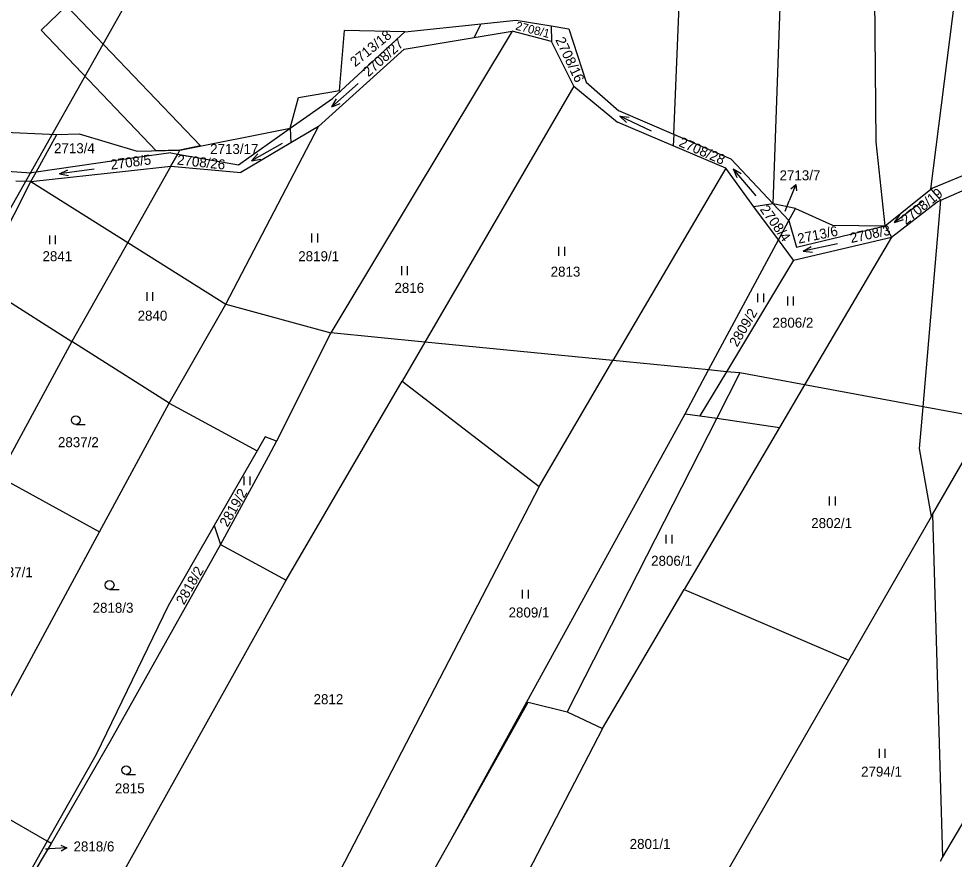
# Model space of a CAD drawing. Extents: x -755819 to -753140, y -1169796 to -1166000.
# Drawn here: x -753865.3 to -753706, y -1168896.1 to -1168753 of the extents above; entities that cross this region are included whole.
import ezdxf

# ---------------------------------------------------------------- set-up
doc = ezdxf.new("R2010")
doc.units = 0
for name, color, linetype in [('Vrstva 1', 7, 'Continuous'), ('Vrstva 12', 7, 'Continuous'), ('Vrstva 16', 7, 'Continuous'), ('Vrstva 18', 7, 'Continuous'), ('Vrstva 25', 7, 'Continuous'), ('Vrstva 27', 7, 'Continuous'), ('Vrstva 4', 7, 'Continuous'), ('Vrstva 6', 7, 'Continuous')]:
    doc.layers.add(name, color=color, linetype=linetype)

msp = doc.modelspace()

# ---------------------------------------------------------------- linework, layer by layer
at = {"layer": 'Vrstva 1'}
for p, q in [((-753710.01, -1168781.99), (-753703.91, -1168733.38)), ((-753799.56, -1168755.23), (-753786.59, -1168753.85)), ((-753786.59, -1168753.85), (-753780.6, -1168753.21)), ((-753780.6, -1168753.21), (-753774.67, -1168754.19)), ((-753774.67, -1168754.19), (-753771.66, -1168754.69)), ((-753811.86, -1168766.58), (-753799.56, -1168755.23)), ((-753781.29, -1168755.1), (-753810.46, -1168803.64)), ((-753787.78, -1168756.18), (-753781.29, -1168755.1)), ((-753774.61, -1168756.88), (-753781.29, -1168755.1)), ((-753771.66, -1168754.69), (-753768.69, -1168763.76)), ((-753799.67, -1168758.17), (-753787.78, -1168756.18)), ((-753770.81, -1168764.45), (-753774.61, -1168756.88)), ((-753814.24, -1168771.31), (-753799.67, -1168758.17)), ((-753768.69, -1168763.76), (-753763.15, -1168768.67)), ((-753770.81, -1168764.45), (-753796.13, -1168808.03)), ((-753770.81, -1168764.45), (-753763.34, -1168770.58)), ((-753819.05, -1168771.64), (-753811.86, -1168766.58)), ((-753753.78, -1168772.7), (-753763.15, -1168768.67)), ((-753830, -1168801.6), (-753814.24, -1168771.31)), ((-753827.87, -1168777.84), (-753819.05, -1168771.64)), ((-753814.24, -1168771.31), (-753818.95, -1168774.11)), ((-753753.91, -1168774.61), (-753763.34, -1168770.58)), ((-753744.04, -1168776.9), (-753753.78, -1168772.7)), ((-753818.95, -1168774.11), (-753827.46, -1168779.18)), ((-753744.94, -1168778.44), (-753753.91, -1168774.61)), ((-753709.8, -1168781.82), (-753692.68, -1168774.71)), ((-753845.1, -1168776.63), (-753862.31, -1168779.1)), ((-753839.39, -1168775.81), (-753845.1, -1168776.63)), ((-753839.39, -1168775.81), (-753838.21, -1168776.02)), ((-753838.21, -1168776.02), (-753827.87, -1168777.84)), ((-753708.35, -1168783.89), (-753690.1, -1168775.88)), ((-753839.38, -1168778.09), (-753846.72, -1168791.08)), ((-753846.59, -1168778.89), (-753839.38, -1168778.09)), ((-753839.38, -1168778.09), (-753827.46, -1168779.18)), ((-753744.04, -1168776.9), (-753736.86, -1168784.51)), ((-753874.82, -1168778.37), (-753864.81, -1168779.1)), ((-753864.81, -1168779.1), (-753863.12, -1168779.22)), ((-753863.19, -1168780.72), (-753846.59, -1168778.89)), ((-753862.31, -1168779.1), (-753863.12, -1168779.22)), ((-753744.94, -1168778.44), (-753764.15, -1168811.17)), ((-753740.13, -1168784.99), (-753744.94, -1168778.44)), ((-753871.98, -1168797.94), (-753863.19, -1168780.72)), ((-753863.19, -1168780.72), (-753865.79, -1168780.64)), ((-753717.78, -1168788.24), (-753710.01, -1168781.99)), ((-753710.01, -1168781.99), (-753709.8, -1168781.82)), ((-753708.35, -1168783.89), (-753710.01, -1168781.99)), ((-753736.86, -1168784.51), (-753734.19, -1168787.33)), ((-753716.7, -1168790.15), (-753708.97, -1168784.16)), ((-753711.36, -1168819.03), (-753708.35, -1168783.89)), ((-753708.97, -1168784.16), (-753708.35, -1168783.89)), ((-753735.97, -1168790.64), (-753740.13, -1168784.99)), ((-753734.19, -1168787.33), (-753732.88, -1168791.89)), ((-753732.88, -1168791.89), (-753717.78, -1168788.24)), ((-753733.43, -1168794.1), (-753735.97, -1168790.64)), ((-753733.43, -1168794.1), (-753716.7, -1168790.15)), ((-753716.7, -1168790.15), (-753731.51, -1168815.32)), ((-753846.72, -1168791.08), (-753856.24, -1168807.92)), ((-753733.43, -1168794.1), (-753744.81, -1168813.07)), ((-753871.98, -1168797.94), (-753856.24, -1168807.92)), ((-753839.65, -1168818.45), (-753830, -1168801.6)), ((-753810.46, -1168803.64), (-753812.15, -1168806.46)), ((-753812.15, -1168806.46), (-753821.4, -1168824.92)), ((-753856.24, -1168807.92), (-753868.74, -1168830.93)), ((-753839.65, -1168818.45), (-753856.24, -1168807.92)), ((-753796.13, -1168808.03), (-753800, -1168814.69)), ((-753776.72, -1168832.59), (-753764.15, -1168811.17)), ((-753744.81, -1168813.07), (-753749.33, -1168820.6)), ((-753819.74, -1168848.57), (-753800, -1168814.69)), ((-753800, -1168814.69), (-753776.72, -1168832.59)), ((-753731.51, -1168815.32), (-753735.77, -1168822.56)), ((-753851.51, -1168840.36), (-753839.65, -1168818.45)), ((-753839.65, -1168818.45), (-753824.71, -1168826.54)), ((-753711.97, -1168826.12), (-753711.36, -1168819.03)), ((-753709.73, -1168837.39), (-753700.34, -1168821.06)), ((-753735.77, -1168822.56), (-753751.99, -1168850.14)), ((-753821.4, -1168824.92), (-753822.82, -1168827.56)), ((-753822.82, -1168827.56), (-753830.93, -1168842.47)), ((-753709.92, -1168837.72), (-753711.97, -1168826.12)), ((-753868.74, -1168830.93), (-753851.51, -1168840.36)), ((-753776.72, -1168832.59), (-753822.86, -1168921.71)), ((-753723.98, -1168862.19), (-753709.92, -1168837.72)), ((-753709.92, -1168837.72), (-753709.73, -1168837.39)), ((-753709.73, -1168837.39), (-753708.03, -1168895.76)), ((-753870.55, -1168875.54), (-753851.51, -1168840.36)), ((-753830.93, -1168842.47), (-753849.75, -1168876.06)), ((-753830.93, -1168842.47), (-753819.74, -1168848.57)), ((-753860.84, -1168922.15), (-753819.74, -1168848.57)), ((-753765.92, -1168873.82), (-753751.99, -1168850.14)), ((-753751.99, -1168850.14), (-753748.54, -1168851.62)), ((-753748.54, -1168851.62), (-753727.12, -1168860.84)), ((-753727.12, -1168860.84), (-753723.98, -1168862.19)), ((-753745.13, -1168898.97), (-753723.98, -1168862.19)), ((-753791.66, -1168892.68), (-753778.56, -1168869.32)), ((-753778.56, -1168869.32), (-753771.92, -1168870.99)), ((-753771.92, -1168870.99), (-753765.92, -1168873.82)), ((-753765.92, -1168873.82), (-753791.66, -1168923.33)), ((-753849.75, -1168876.06), (-753859.75, -1168893.38)), ((-753708.03, -1168895.76), (-753699.23, -1168880.79)), ((-753860.44, -1168892.98), (-753875.36, -1168884.42)), ((-753859.75, -1168893.38), (-753860.44, -1168892.98)), ((-753812.4, -1168929.1), (-753791.66, -1168892.68)), ((-753859.75, -1168893.38), (-753875.49, -1168919.49)), ((-753708.4, -1168896.39), (-753708.03, -1168895.76))]:
    msp.add_line(p, q, dxfattribs=at)
at = {"layer": 'Vrstva 12'}
msp.add_line((-753868.9, -1168789.07), (-753832.05, -1168724.02), dxfattribs=at)
at = {"layer": 'Vrstva 16'}
for p, q in [((-753733, -1168781.19), (-753734.12, -1168783.97)), ((-753734.84, -1168785.74), (-753734.12, -1168783.97)), ((-753860.73, -1168894.32), (-753860.09, -1168894.29)), ((-753857.09, -1168894.13), (-753860.09, -1168894.29))]:
    msp.add_line(p, q, dxfattribs=at)
for points in [[(-753733.84, -1168781.93), (-753733, -1168781.19), (-753732.91, -1168782.3)], [(-753858.12, -1168893.69), (-753857.09, -1168894.13), (-753858.07, -1168894.68)]]:
    msp.add_lwpolyline(points, dxfattribs=at)
at = {"layer": 'Vrstva 25'}
for p, q in [((-753859.99, -1168791.39), (-753859.99, -1168789.89)), ((-753858.99, -1168791.39), (-753858.99, -1168789.89)), ((-753815.38, -1168791.06), (-753815.38, -1168789.56)), ((-753814.38, -1168791.06), (-753814.38, -1168789.56)), ((-753773.34, -1168793.33), (-753773.34, -1168791.83)), ((-753772.34, -1168793.33), (-753772.34, -1168791.83)), ((-753800.09, -1168796.62), (-753800.09, -1168795.12)), ((-753799.09, -1168796.62), (-753799.09, -1168795.12)), ((-753843.44, -1168801.01), (-753843.44, -1168799.51)), ((-753842.44, -1168801.01), (-753842.44, -1168799.51)), ((-753739.48, -1168801.26), (-753739.48, -1168799.76)), ((-753738.48, -1168801.26), (-753738.48, -1168799.76)), ((-753734.39, -1168801.79), (-753734.39, -1168800.29)), ((-753733.39, -1168801.79), (-753733.39, -1168800.29)), ((-753855.57, -1168822.08), (-753853.97, -1168822.08)), ((-753826.89, -1168832.41), (-753826.89, -1168830.91)), ((-753825.89, -1168832.41), (-753825.89, -1168830.91)), ((-753727.28, -1168835.84), (-753727.28, -1168834.34)), ((-753726.28, -1168835.84), (-753726.28, -1168834.34)), ((-753755.06, -1168842.33), (-753755.06, -1168840.83)), ((-753754.06, -1168842.33), (-753754.06, -1168840.83)), ((-753849.81, -1168850.14), (-753848.21, -1168850.14)), ((-753779.52, -1168851.68), (-753779.52, -1168850.18)), ((-753778.52, -1168851.68), (-753778.52, -1168850.18)), ((-753718.79, -1168878.79), (-753718.79, -1168877.29)), ((-753717.79, -1168878.79), (-753717.79, -1168877.29)), ((-753846.99, -1168881.65), (-753845.39, -1168881.65))]:
    msp.add_line(p, q, dxfattribs=at)
for points in [[(-753807.51, -1168764.03), (-753811.99, -1168768.01), (-753810.54, -1168767.39)], [(-753811.99, -1168768.01), (-753811.2, -1168766.64)], [(-753757.55, -1168772.11), (-753762.97, -1168769.55), (-753761.83, -1168770.64)], [(-753762.97, -1168769.55), (-753761.4, -1168769.74)], [(-753820.41, -1168774.23), (-753825.63, -1168777.17), (-753824.08, -1168776.87)], [(-753825.63, -1168777.17), (-753824.57, -1168776)], [(-753852.41, -1168778.6), (-753858.35, -1168779.4), (-753856.8, -1168779.69)], [(-753858.35, -1168779.4), (-753856.93, -1168778.7)], [(-753739.75, -1168783.11), (-753743.65, -1168778.55), (-753743.06, -1168780.02)], [(-753743.65, -1168778.55), (-753742.29, -1168779.36)], [(-753711.4, -1168784.06), (-753716.2, -1168787.66), (-753714.7, -1168787.16)], [(-753716.2, -1168787.66), (-753715.3, -1168786.36)], [(-753725.89, -1168791.28), (-753731.75, -1168792.54), (-753730.18, -1168792.72)], [(-753731.75, -1168792.54), (-753730.39, -1168791.74)]]:
    msp.add_lwpolyline(points, dxfattribs=at)
for centre in [(-753855.57, -1168821.33), (-753849.81, -1168849.39), (-753846.99, -1168880.9)]:
    msp.add_circle(centre, 0.75, dxfattribs=at)
at = {"layer": 'Vrstva 27'}
for p, q in [((-753861.48, -1168754.95), (-753857.14, -1168750.81)), ((-753857.14, -1168750.81), (-753834.35, -1168774.65)), ((-753841.9, -1168775.45), (-753861.48, -1168754.95)), ((-753834.35, -1168774.65), (-753837.83, -1168775.34)), ((-753837.83, -1168775.34), (-753841.9, -1168775.45))]:
    msp.add_line(p, q, dxfattribs=at)
at = {"layer": 'Vrstva 4'}
for p, q in [((-753863.19, -1168780.72), (-753846.72, -1168791.08)), ((-753846.72, -1168791.08), (-753830, -1168801.6)), ((-753830, -1168801.6), (-753812.15, -1168806.46)), ((-753796.13, -1168808.03), (-753812.15, -1168806.46)), ((-753764.15, -1168811.17), (-753796.13, -1168808.03)), ((-753747.85, -1168812.77), (-753764.15, -1168811.17)), ((-753744.81, -1168813.07), (-753747.85, -1168812.77)), ((-753742.52, -1168813.29), (-753746.46, -1168821.01)), ((-753742.52, -1168813.29), (-753744.81, -1168813.07)), ((-753731.51, -1168815.32), (-753742.52, -1168813.29)), ((-753711.36, -1168819.03), (-753731.51, -1168815.32)), ((-753700.34, -1168821.06), (-753711.36, -1168819.03)), ((-753746.46, -1168821.01), (-753771.92, -1168870.99))]:
    msp.add_line(p, q, dxfattribs=at)
at = {"layer": 'Vrstva 6'}
for p, q in [((-753753.78, -1168772.7), (-753751.22, -1168710.58)), ((-753736.86, -1168784.51), (-753734.38, -1168713.74)), ((-753719.34, -1168773.93), (-753719.86, -1168714.57)), ((-753787.78, -1168756.18), (-753786.59, -1168753.85)), ((-753774.67, -1168754.19), (-753774.61, -1168756.88)), ((-753810.68, -1168765.18), (-753809.81, -1168755.01)), ((-753799.56, -1168755.23), (-753809.81, -1168755.01)), ((-753817.68, -1168766.39), (-753810.68, -1168765.18)), ((-753819.05, -1168771.64), (-753817.68, -1168766.39)), ((-753879.72, -1168771.73), (-753858.81, -1168772.69)), ((-753837.83, -1168775.34), (-753819.05, -1168771.64)), ((-753819.05, -1168771.64), (-753818.95, -1168774.11)), ((-753862.31, -1168779.1), (-753858.81, -1168772.69)), ((-753858.81, -1168772.69), (-753854.98, -1168772.56)), ((-753854.98, -1168772.56), (-753845.11, -1168775.53)), ((-753753.78, -1168772.7), (-753753.91, -1168774.61)), ((-753717.78, -1168788.24), (-753719.34, -1168773.93)), ((-753845.11, -1168775.53), (-753837.83, -1168775.34)), ((-753839.38, -1168778.09), (-753838.21, -1168776.02)), ((-753838.21, -1168776.02), (-753837.83, -1168775.34)), ((-753863.19, -1168780.72), (-753862.31, -1168779.1)), ((-753736.86, -1168784.51), (-753740.13, -1168784.99)), ((-753733.07, -1168785.28), (-753736.86, -1168784.51)), ((-753734.19, -1168787.33), (-753733.07, -1168785.28)), ((-753733.07, -1168785.28), (-753726.75, -1168788.13)), ((-753735.97, -1168790.64), (-753734.19, -1168787.33)), ((-753726.75, -1168788.13), (-753717.78, -1168788.24)), ((-753717.78, -1168788.24), (-753716.7, -1168790.15)), ((-753747.85, -1168812.77), (-753735.97, -1168790.64)), ((-753751.85, -1168820.23), (-753747.85, -1168812.77)), ((-753791.66, -1168892.68), (-753751.85, -1168820.23)), ((-753751.85, -1168820.23), (-753749.33, -1168820.6)), ((-753749.33, -1168820.6), (-753746.46, -1168821.01)), ((-753746.46, -1168821.01), (-753735.77, -1168822.56)), ((-753823.34, -1168824.15), (-753824.71, -1168826.54)), ((-753821.4, -1168824.92), (-753823.34, -1168824.15)), ((-753824.71, -1168826.54), (-753832.01, -1168839.27)), ((-753832.01, -1168839.27), (-753839.85, -1168852.95)), ((-753832.01, -1168839.27), (-753830.93, -1168842.47)), ((-753839.85, -1168852.95), (-753852.12, -1168878.24)), ((-753852.12, -1168878.24), (-753860.44, -1168892.98)), ((-753860.44, -1168892.98), (-753875.49, -1168919.49))]:
    msp.add_line(p, q, dxfattribs=at)

# ---------------------------------------------------------------- texts
at = {"layer": 'Vrstva 16'}
for s, p in [('2713/7', (-753735.78, -1168780.49)), ('2818/6', (-753855.95, -1168894.74))]:
    msp.add_text(s, height=1.7, dxfattribs=at).set_placement(p)
at = {"layer": 'Vrstva 18'}
for s, height, rotation, p in [('2708/1', 1.44, 345.8373, (-753780.81, -1168754.83)), ('2713/18', 1.7, 39.3049, (-753808.01, -1168761.27)), ('2708/27', 1.7, 41.654, (-753805.75, -1168762.97)), ('2708/16', 1.7, 295.2452, (-753773.97, -1168756.58)), ('2708/28', 1.7, 336.6127, (-753753.06, -1168774.62)), ('2708/5', 1.7, 7.6776, (-753849.55, -1168778.69)), ('2708/26', 1.7, 353.9733, (-753838.39, -1168777.81)), ('2708/19', 1.7, 38.6174, (-753714.26, -1168788.14)), ('2708/4', 1.7, 305.5584, (-753739.2, -1168785.46)), ('2713/6', 1.7, 11.6883, (-753732.53, -1168791.29)), ('2708/3', 1.7, 11.9175, (-753723.58, -1168791.17)), ('2809/2', 1.7, 59.4157, (-753743, -1168808.97)), ('2819/2', 1.7, 60.2752, (-753829.74, -1168839.64)), ('2818/2', 1.7, 60.2752, (-753837.15, -1168852.88))]:
    msp.add_text(s, height=height, rotation=rotation, dxfattribs=at).set_placement(p)
for s, height, p in [('2713/4', 1.7, (-753859.27, -1168775.88)), ('2713/17', 1.7, (-753832.7, -1168776.01)), ('2713/7', 0.1, (-753735.07, -1168785.74)), ('2841', 1.7, (-753861.23, -1168794.26)), ('2819/1', 1.7, (-753817.7, -1168794.26)), ('2813', 1.7, (-753774.74, -1168796.89)), ('2816', 1.7, (-753801.33, -1168799.66)), ('2840', 1.7, (-753845.04, -1168804.38)), ('2806/2', 1.7, (-753736.98, -1168805.58)), ('2837/2', 1.7, (-753858.6, -1168825.92)), ('2802/1', 1.7, (-753730.39, -1168839.69)), ('2806/1', 1.7, (-753757.64, -1168846.11)), ('2837/1', 1.7, (-753869.84, -1168848.05)), ('2818/3', 1.7, (-753852.7, -1168854.11)), ('2809/1', 1.7, (-753781.9, -1168854.91)), ('2812', 1.7, (-753815.09, -1168869.67)), ('2794/1', 1.7, (-753721.9, -1168882)), ('2815', 1.7, (-753848.91, -1168884.85)), ('2801/1', 1.7, (-753761.29, -1168894.31)), ('2818/6', 0.1, (-753860.96, -1168894.32))]:
    msp.add_text(s, height=height, dxfattribs=at).set_placement(p)

doc.saveas('drawing.dxf')
